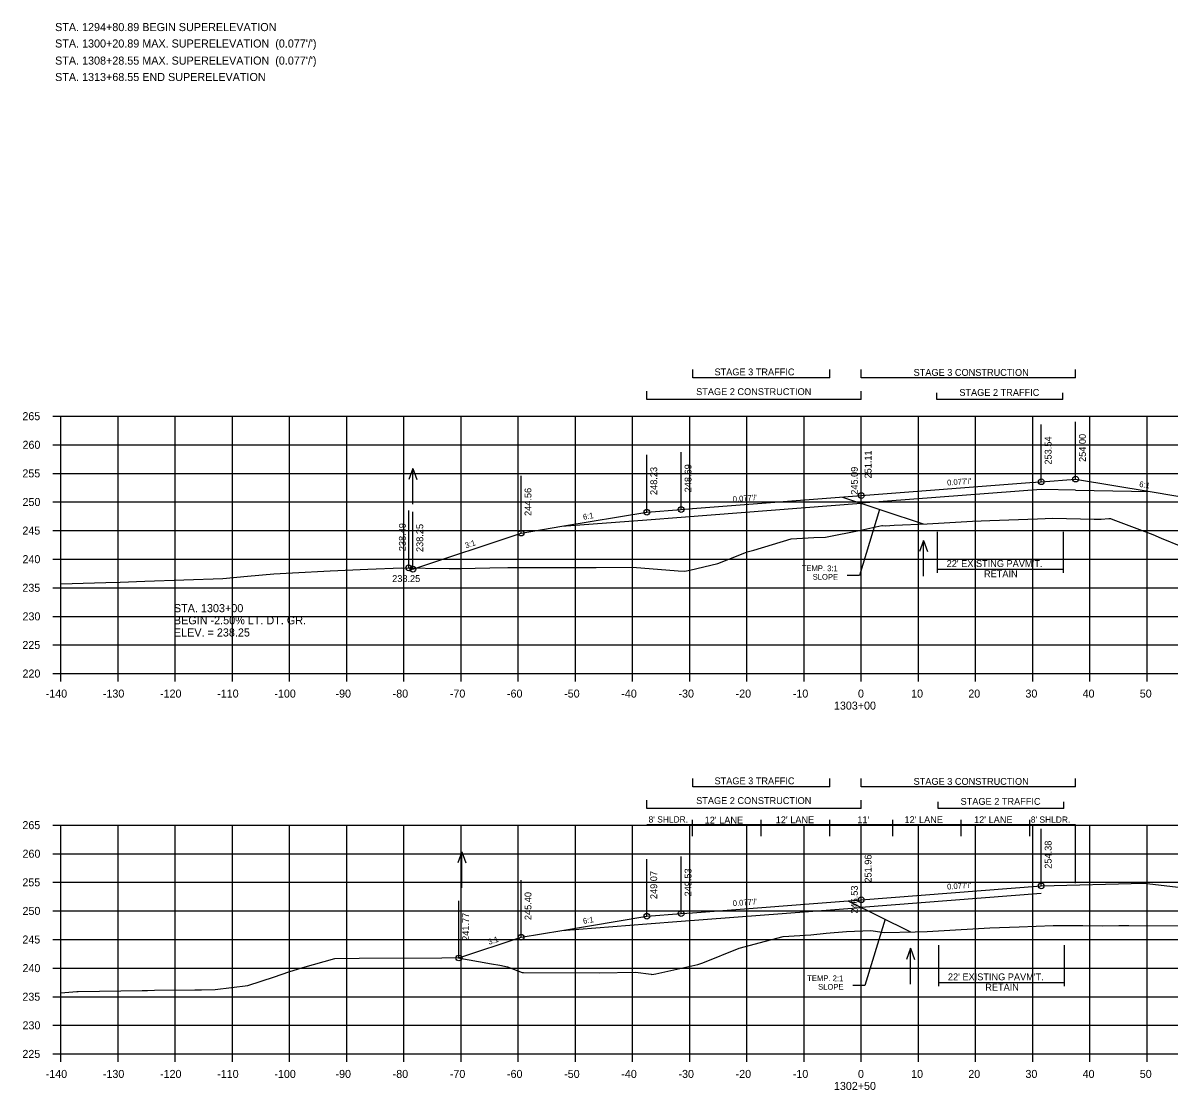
# Model space of a CAD drawing. Extents: x 1342547 to 1344156, y -1532351 to -1517216.
# Drawn here: x 1342556.2 to 1342756.7, y -1519323.9 to -1519137.3 of the extents above; entities that cross this region are included whole.
import ezdxf

# ---------------------------------------------------------------- set-up
doc = ezdxf.new("R2010")
doc.units = 0
for name, color, linetype in [('R_Alt Surface', 7, 'Continuous'), ('R_Axis', 7, 'Continuous'), ('R_Axis Annot', 7, 'Continuous'), ('R_Border Notes', 7, 'Continuous'), ('R_Draft', 7, 'Continuous'), ('R_Drive', 7, 'Continuous'), ('R_Exist Surface', 7, 'Continuous'), ('R_Fin Surface', 7, 'Continuous'), ('R_Grid', 7, 'Continuous'), ('R_No Plot', 7, 'Continuous'), ('R_Water', 7, 'Continuous'), ('R_Water Annot', 7, 'Continuous'), ('R_Xsect Elev', 7, 'Continuous'), ('R_Xsect Slope', 7, 'Continuous')]:
    doc.layers.add(name, color=color, linetype=linetype)

msp = doc.modelspace()

# ---------------------------------------------------------------- linework, layer by layer
at = {"layer": 'R_Alt Surface'}
for p, q in [((1342734.37, -1519218.83), (1342702.87, -1519221.25)), ((1342734.37, -1519289.48), (1342702.87, -1519291.91))]:
    msp.add_line(p, q, dxfattribs=at)
for points in [[(1342740.37, -1519218.95), (1342734.37, -1519218.83)], [(1342740.37, -1519218.95), (1342753.42, -1519219.21)], [(1342665.37, -1519224.14), (1342671.37, -1519223.68), (1342702.87, -1519221.25)], [(1342650.5, -1519225.28), (1342665.37, -1519224.14)], [(1342665.37, -1519294.8), (1342671.37, -1519294.33), (1342702.87, -1519291.91)], [(1342650.5, -1519295.94), (1342665.37, -1519294.8)]]:
    msp.add_lwpolyline(points, dxfattribs=at)
at = {"layer": 'R_Axis'}
for p, q in [((1342561.47, -1519206.03), (1342562.87, -1519206.03)), ((1342562.87, -1519251.03), (1342562.87, -1519206.03)), ((1342561.47, -1519211.03), (1342562.87, -1519211.03)), ((1342561.47, -1519216.03), (1342562.87, -1519216.03)), ((1342561.47, -1519221.03), (1342562.87, -1519221.03)), ((1342561.47, -1519226.03), (1342562.87, -1519226.03)), ((1342561.47, -1519231.03), (1342562.87, -1519231.03)), ((1342561.47, -1519236.03), (1342562.87, -1519236.03)), ((1342561.47, -1519241.03), (1342562.87, -1519241.03)), ((1342561.47, -1519246.03), (1342562.87, -1519246.03)), ((1342561.47, -1519251.03), (1342562.87, -1519251.03)), ((1342562.87, -1519251.03), (1342842.87, -1519251.03)), ((1342562.87, -1519252.43), (1342562.87, -1519251.03)), ((1342572.87, -1519252.43), (1342572.87, -1519251.03)), ((1342582.87, -1519252.43), (1342582.87, -1519251.03)), ((1342592.87, -1519252.43), (1342592.87, -1519251.03)), ((1342602.87, -1519252.43), (1342602.87, -1519251.03)), ((1342612.87, -1519252.43), (1342612.87, -1519251.03)), ((1342622.87, -1519252.43), (1342622.87, -1519251.03)), ((1342632.87, -1519252.43), (1342632.87, -1519251.03)), ((1342642.87, -1519252.43), (1342642.87, -1519251.03)), ((1342652.87, -1519252.43), (1342652.87, -1519251.03)), ((1342662.87, -1519252.43), (1342662.87, -1519251.03)), ((1342672.87, -1519252.43), (1342672.87, -1519251.03)), ((1342682.87, -1519252.43), (1342682.87, -1519251.03)), ((1342692.87, -1519252.43), (1342692.87, -1519251.03)), ((1342702.87, -1519252.43), (1342702.87, -1519251.03)), ((1342712.87, -1519252.43), (1342712.87, -1519251.03)), ((1342722.87, -1519252.43), (1342722.87, -1519251.03)), ((1342732.87, -1519252.43), (1342732.87, -1519251.03)), ((1342742.87, -1519252.43), (1342742.87, -1519251.03)), ((1342752.87, -1519252.43), (1342752.87, -1519251.03)), ((1342561.47, -1519277.53), (1342562.87, -1519277.53)), ((1342562.87, -1519317.53), (1342562.87, -1519277.53)), ((1342561.47, -1519282.53), (1342562.87, -1519282.53)), ((1342561.47, -1519287.53), (1342562.87, -1519287.53)), ((1342561.47, -1519292.53), (1342562.87, -1519292.53)), ((1342561.47, -1519297.53), (1342562.87, -1519297.53)), ((1342561.47, -1519302.53), (1342562.87, -1519302.53)), ((1342561.47, -1519307.53), (1342562.87, -1519307.53)), ((1342561.47, -1519312.53), (1342562.87, -1519312.53)), ((1342561.47, -1519317.53), (1342562.87, -1519317.53)), ((1342562.87, -1519317.53), (1342842.87, -1519317.53)), ((1342562.87, -1519318.93), (1342562.87, -1519317.53)), ((1342572.87, -1519318.93), (1342572.87, -1519317.53)), ((1342582.87, -1519318.93), (1342582.87, -1519317.53)), ((1342592.87, -1519318.93), (1342592.87, -1519317.53)), ((1342602.87, -1519318.93), (1342602.87, -1519317.53)), ((1342612.87, -1519318.93), (1342612.87, -1519317.53)), ((1342622.87, -1519318.93), (1342622.87, -1519317.53)), ((1342632.87, -1519318.93), (1342632.87, -1519317.53)), ((1342642.87, -1519318.93), (1342642.87, -1519317.53)), ((1342652.87, -1519318.93), (1342652.87, -1519317.53)), ((1342662.87, -1519318.93), (1342662.87, -1519317.53)), ((1342672.87, -1519318.93), (1342672.87, -1519317.53)), ((1342682.87, -1519318.93), (1342682.87, -1519317.53)), ((1342692.87, -1519318.93), (1342692.87, -1519317.53)), ((1342702.87, -1519318.93), (1342702.87, -1519317.53)), ((1342712.87, -1519318.93), (1342712.87, -1519317.53)), ((1342722.87, -1519318.93), (1342722.87, -1519317.53)), ((1342732.87, -1519318.93), (1342732.87, -1519317.53)), ((1342742.87, -1519318.93), (1342742.87, -1519317.53)), ((1342752.87, -1519318.93), (1342752.87, -1519317.53))]:
    msp.add_line(p, q, dxfattribs=at)
at = {"layer": 'R_Draft'}
for p, q in [((1342673.38, -1519199.31), (1342673.38, -1519197.88)), ((1342697.38, -1519199.31), (1342697.38, -1519197.88)), ((1342702.87, -1519199.31), (1342702.87, -1519197.88)), ((1342740.38, -1519199.31), (1342740.38, -1519197.88)), ((1342697.38, -1519199.31), (1342673.38, -1519199.31)), ((1342740.38, -1519199.31), (1342702.87, -1519199.31)), ((1342665.37, -1519203.1), (1342665.37, -1519201.67)), ((1342702.87, -1519203.1), (1342702.87, -1519201.67)), ((1342716.12, -1519203.1), (1342716.12, -1519201.96)), ((1342738.12, -1519203.1), (1342738.12, -1519201.96)), ((1342702.87, -1519203.1), (1342665.37, -1519203.1)), ((1342738.12, -1519203.1), (1342716.12, -1519203.1)), ((1342699.62, -1519220.17), (1342713.73, -1519224.87)), ((1342716.18, -1519226.23), (1342716.18, -1519233.43)), ((1342738.18, -1519226.23), (1342738.18, -1519233.43)), ((1342716.18, -1519232.76), (1342738.18, -1519232.76)), ((1342673.38, -1519270.81), (1342673.38, -1519269.38)), ((1342697.38, -1519270.81), (1342697.38, -1519269.38)), ((1342702.87, -1519270.81), (1342702.87, -1519269.38)), ((1342740.38, -1519270.81), (1342740.38, -1519269.38)), ((1342697.38, -1519270.81), (1342673.38, -1519270.81)), ((1342740.38, -1519270.81), (1342702.87, -1519270.81)), ((1342665.37, -1519274.6), (1342665.37, -1519273.17)), ((1342702.87, -1519274.6), (1342665.37, -1519274.6)), ((1342702.87, -1519274.6), (1342702.87, -1519273.17)), ((1342716.34, -1519274.6), (1342716.34, -1519273.46)), ((1342738.34, -1519274.6), (1342716.34, -1519274.6)), ((1342738.34, -1519274.6), (1342738.34, -1519273.46)), ((1342700.55, -1519290.75), (1342711.46, -1519296.21)), ((1342716.4, -1519298.5), (1342716.4, -1519305.7)), ((1342738.4, -1519298.5), (1342738.4, -1519305.7)), ((1342716.4, -1519305.02), (1342738.4, -1519305.02))]:
    msp.add_line(p, q, dxfattribs=at)
at = {"layer": 'R_Drive'}
msp.add_lwpolyline([(1342734.37, -1519288.15), (1342752.36, -1519287.68), (1342824.84, -1519296.16)], dxfattribs=at)
at = {"layer": 'R_Exist Surface'}
for points in [[(1342562.87, -1519235.35), (1342568.75, -1519235.17), (1342570.72, -1519235.13), (1342573.24, -1519235.05), (1342577.52, -1519234.9), (1342591.2, -1519234.38), (1342595.49, -1519233.98), (1342600.1, -1519233.58), (1342603.39, -1519233.43), (1342609.94, -1519233.06), (1342616.55, -1519232.79), (1342622.43, -1519232.52), (1342630.78, -1519232.64), (1342632.79, -1519232.64), (1342637.92, -1519232.53), (1342641.04, -1519232.5), (1342650.65, -1519232.51), (1342652.66, -1519232.5), (1342656.52, -1519232.5), (1342662.87, -1519232.4), (1342670.83, -1519233.07), (1342672.03, -1519233.14), (1342672.88, -1519232.97), (1342677.76, -1519231.81), (1342681.95, -1519230.13), (1342682.93, -1519229.76), (1342684.09, -1519229.43), (1342690.63, -1519227.5), (1342694.6, -1519227.26), (1342696.62, -1519227.19), (1342702.8, -1519225.95), (1342706.46, -1519225.16), (1342706.59, -1519225.17), (1342707.14, -1519225.18), (1342708.64, -1519225.11), (1342714.42, -1519224.84), (1342722.31, -1519224.41), (1342725.38, -1519224.24), (1342733.71, -1519223.96), (1342736.38, -1519223.88), (1342743.61, -1519224.01), (1342744.65, -1519224.03), (1342744.87, -1519224.02), (1342746.17, -1519223.94), (1342746.49, -1519223.92), (1342746.86, -1519224.07), (1342753.86, -1519226.7), (1342755.33, -1519227.35), (1342758.81, -1519228.78)], [(1342562.87, -1519306.86), (1342565.67, -1519306.59), (1342565.85, -1519306.59), (1342577.07, -1519306.45), (1342577.98, -1519306.43), (1342579.23, -1519306.39), (1342586.3, -1519306.3), (1342587.47, -1519306.33), (1342589.82, -1519306.24), (1342595.54, -1519305.57), (1342600.24, -1519304.07), (1342602.74, -1519303.2), (1342605.18, -1519302.4), (1342610.8, -1519300.84), (1342615.04, -1519300.77), (1342629.51, -1519300.71), (1342632.01, -1519300.67), (1342638.16, -1519301.81), (1342639.62, -1519302.03), (1342640.96, -1519302.32), (1342643.56, -1519303.31), (1342643.79, -1519303.32), (1342657.01, -1519303.37), (1342663.35, -1519303.26), (1342666.13, -1519303.58), (1342666.23, -1519303.66), (1342666.96, -1519303.51), (1342674.3, -1519301.92), (1342675.16, -1519301.61), (1342681.5, -1519299.07), (1342686.1, -1519297.79), (1342689.21, -1519297.02), (1342694.05, -1519296.7), (1342696.71, -1519296.41), (1342700.29, -1519296.12), (1342704.53, -1519295.93), (1342704.95, -1519296.02), (1342706.91, -1519296.32), (1342712.32, -1519296.19), (1342714.41, -1519296.12), (1342716.36, -1519296.01), (1342725.39, -1519295.49), (1342730.49, -1519295.31), (1342736.43, -1519295.09), (1342741.62, -1519295.1), (1342745.02, -1519295.14), (1342747.96, -1519295.07), (1342749.7, -1519295.1), (1342778.03, -1519295.14)]]:
    msp.add_lwpolyline(points, dxfattribs=at)
at = {"layer": 'R_Fin Surface'}
for points in [[(1342623.71, -1519232.54), (1342624.44, -1519232.78), (1342643.37, -1519226.47), (1342650.5, -1519225.28), (1342665.37, -1519222.81), (1342671.37, -1519222.34), (1342673.37, -1519222.19), (1342702.87, -1519219.92), (1342732.37, -1519217.65), (1342734.37, -1519217.49), (1342740.37, -1519217.03), (1342753.42, -1519219.21), (1342762.37, -1519220.7), (1342792.18, -1519230.64), (1342797.64, -1519232.46), (1342803.79, -1519234.51), (1342804.52, -1519234.75), (1342808.67, -1519236.13), (1342812.01, -1519235.02)], [(1342632.47, -1519300.76), (1342643.37, -1519297.13), (1342650.5, -1519295.94), (1342665.37, -1519293.46), (1342671.37, -1519293), (1342673.37, -1519292.85), (1342702.87, -1519290.58), (1342734.37, -1519288.15)]]:
    msp.add_lwpolyline(points, dxfattribs=at)
at = {"layer": 'R_Grid'}
for p, q in [((1342562.87, -1519206.03), (1342842.87, -1519206.03)), ((1342562.87, -1519251.03), (1342562.87, -1519206.03)), ((1342572.87, -1519251.03), (1342572.87, -1519206.03)), ((1342582.87, -1519251.03), (1342582.87, -1519206.03)), ((1342592.87, -1519251.03), (1342592.87, -1519206.03)), ((1342602.87, -1519251.03), (1342602.87, -1519206.03)), ((1342612.87, -1519251.03), (1342612.87, -1519206.03)), ((1342622.87, -1519251.03), (1342622.87, -1519206.03)), ((1342632.87, -1519251.03), (1342632.87, -1519206.03)), ((1342642.87, -1519251.03), (1342642.87, -1519206.03)), ((1342652.87, -1519251.03), (1342652.87, -1519206.03)), ((1342662.87, -1519251.03), (1342662.87, -1519206.03)), ((1342672.87, -1519251.03), (1342672.87, -1519206.03)), ((1342682.87, -1519251.03), (1342682.87, -1519206.03)), ((1342692.87, -1519251.03), (1342692.87, -1519206.03)), ((1342702.87, -1519251.03), (1342702.87, -1519206.03)), ((1342712.87, -1519251.03), (1342712.87, -1519206.03)), ((1342722.87, -1519251.03), (1342722.87, -1519206.03)), ((1342732.87, -1519251.03), (1342732.87, -1519206.03)), ((1342742.87, -1519251.03), (1342742.87, -1519206.03)), ((1342752.87, -1519251.03), (1342752.87, -1519206.03)), ((1342562.87, -1519211.03), (1342842.87, -1519211.03)), ((1342562.87, -1519216.03), (1342842.87, -1519216.03)), ((1342562.87, -1519221.03), (1342842.87, -1519221.03)), ((1342562.87, -1519226.03), (1342842.87, -1519226.03)), ((1342562.87, -1519231.03), (1342842.87, -1519231.03)), ((1342562.87, -1519236.03), (1342842.87, -1519236.03)), ((1342562.87, -1519241.03), (1342842.87, -1519241.03)), ((1342562.87, -1519246.03), (1342842.87, -1519246.03)), ((1342562.87, -1519251.03), (1342842.87, -1519251.03)), ((1342562.87, -1519277.53), (1342842.87, -1519277.53)), ((1342562.87, -1519317.53), (1342562.87, -1519277.53)), ((1342572.87, -1519317.53), (1342572.87, -1519277.53)), ((1342582.87, -1519317.53), (1342582.87, -1519277.53)), ((1342592.87, -1519317.53), (1342592.87, -1519277.53)), ((1342602.87, -1519317.53), (1342602.87, -1519277.53)), ((1342612.87, -1519317.53), (1342612.87, -1519277.53)), ((1342622.87, -1519317.53), (1342622.87, -1519277.53)), ((1342632.87, -1519317.53), (1342632.87, -1519277.53)), ((1342642.87, -1519317.53), (1342642.87, -1519277.53)), ((1342652.87, -1519317.53), (1342652.87, -1519277.53)), ((1342662.87, -1519317.53), (1342662.87, -1519277.53)), ((1342672.87, -1519317.53), (1342672.87, -1519277.53)), ((1342682.87, -1519317.53), (1342682.87, -1519277.53)), ((1342692.87, -1519317.53), (1342692.87, -1519277.53)), ((1342702.87, -1519317.53), (1342702.87, -1519277.53)), ((1342712.87, -1519317.53), (1342712.87, -1519277.53)), ((1342722.87, -1519317.53), (1342722.87, -1519277.53)), ((1342732.87, -1519317.53), (1342732.87, -1519277.53)), ((1342742.87, -1519317.53), (1342742.87, -1519277.53)), ((1342752.87, -1519317.53), (1342752.87, -1519277.53)), ((1342562.87, -1519282.53), (1342842.87, -1519282.53)), ((1342562.87, -1519287.53), (1342842.87, -1519287.53)), ((1342562.87, -1519292.53), (1342842.87, -1519292.53)), ((1342562.87, -1519297.53), (1342842.87, -1519297.53)), ((1342562.87, -1519302.53), (1342842.87, -1519302.53)), ((1342562.87, -1519307.53), (1342842.87, -1519307.53)), ((1342562.87, -1519312.53), (1342842.87, -1519312.53)), ((1342562.87, -1519317.53), (1342842.87, -1519317.53))]:
    msp.add_line(p, q, dxfattribs=at)
at = {"layer": 'R_No Plot'}
for centre in [(1342740.37, -1519217.03), (1342734.37, -1519217.49), (1342702.87, -1519219.92), (1342665.37, -1519222.81), (1342671.37, -1519222.34), (1342643.37, -1519226.47), (1342623.71, -1519232.54), (1342624.44, -1519232.78), (1342734.37, -1519288.15), (1342702.87, -1519290.58), (1342671.37, -1519293), (1342665.37, -1519293.46), (1342643.37, -1519297.13), (1342632.47, -1519300.76)]:
    msp.add_circle(centre, 0.5, dxfattribs=at)
at = {"layer": 'R_Water'}
for p, q in [((1342624.4, -1519215.15), (1342623.7, -1519217.07)), ((1342624.4, -1519221.43), (1342624.4, -1519215.15)), ((1342624.4, -1519215.15), (1342625.1, -1519217.07)), ((1342713.75, -1519227.74), (1342713.05, -1519229.66)), ((1342713.75, -1519234.02), (1342713.75, -1519227.74)), ((1342713.75, -1519227.74), (1342714.45, -1519229.66)), ((1342632.99, -1519282.19), (1342632.29, -1519284.11)), ((1342632.99, -1519288.47), (1342632.99, -1519282.19)), ((1342632.99, -1519282.19), (1342633.69, -1519284.11)), ((1342711.48, -1519299.07), (1342710.78, -1519301)), ((1342711.48, -1519305.36), (1342711.48, -1519299.07)), ((1342711.48, -1519299.07), (1342712.18, -1519301))]:
    msp.add_line(p, q, dxfattribs=at)
at = {"layer": 'R_Xsect Elev'}
for p, q in [((1342734.37, -1519217.49), (1342734.37, -1519207.49)), ((1342740.37, -1519217.03), (1342740.37, -1519207.03)), ((1342702.87, -1519219.92), (1342702.87, -1519209.92)), ((1342671.37, -1519222.34), (1342671.37, -1519212.34)), ((1342665.37, -1519222.81), (1342665.37, -1519212.81)), ((1342643.37, -1519226.47), (1342643.37, -1519216.47)), ((1342702.87, -1519225.94), (1342702.87, -1519215.94)), ((1342623.71, -1519232.54), (1342623.71, -1519222.54)), ((1342706.08, -1519222.32), (1342702.56, -1519233.9)), ((1342624.44, -1519232.78), (1342624.44, -1519222.78)), ((1342702.56, -1519233.9), (1342700.42, -1519233.9)), ((1342673.37, -1519279.47), (1342673.37, -1519276.6)), ((1342685.37, -1519279.47), (1342685.37, -1519276.6)), ((1342697.37, -1519279.47), (1342697.37, -1519276.6)), ((1342708.37, -1519279.47), (1342708.37, -1519276.6)), ((1342720.37, -1519279.47), (1342720.37, -1519276.6)), ((1342732.37, -1519279.47), (1342732.37, -1519276.6)), ((1342740.37, -1519277.46), (1342665.37, -1519277.46)), ((1342734.37, -1519288.15), (1342734.37, -1519278.15)), ((1342740.37, -1519287.69), (1342740.37, -1519277.69)), ((1342702.87, -1519290.58), (1342702.87, -1519280.58)), ((1342665.37, -1519293.46), (1342665.37, -1519283.46)), ((1342671.37, -1519293), (1342671.37, -1519283)), ((1342702.87, -1519296), (1342702.87, -1519286)), ((1342643.37, -1519297.13), (1342643.37, -1519287.13)), ((1342632.47, -1519300.76), (1342632.47, -1519290.76)), ((1342707.04, -1519294), (1342703.52, -1519305.58)), ((1342703.52, -1519305.58), (1342701.38, -1519305.58))]:
    msp.add_line(p, q, dxfattribs=at)

# ---------------------------------------------------------------- texts
at = {"layer": 'R_Axis Annot'}
for s, p in [('265', (1342556.12, -1519206.73)), ('260', (1342556.14, -1519211.73)), ('255', (1342556.12, -1519216.73)), ('250', (1342556.14, -1519221.73)), ('245', (1342556.12, -1519226.73)), ('240', (1342556.14, -1519231.73)), ('235', (1342556.12, -1519236.73)), ('230', (1342556.14, -1519241.73)), ('225', (1342556.12, -1519246.73)), ('220', (1342556.14, -1519251.73)), ('-140', (1342560.2, -1519255.23)), ('-130', (1342570.2, -1519255.23)), ('-120', (1342580.2, -1519255.23)), ('-110', (1342590.2, -1519255.23)), ('-100', (1342600.2, -1519255.23)), ('-90', (1342610.9, -1519255.23)), ('-80', (1342620.9, -1519255.23)), ('-70', (1342630.9, -1519255.23)), ('-60', (1342640.9, -1519255.23)), ('-50', (1342650.9, -1519255.23)), ('-40', (1342660.9, -1519255.23)), ('-30', (1342670.9, -1519255.23)), ('-20', (1342680.9, -1519255.23)), ('-10', (1342690.9, -1519255.23)), ('0', (1342702.3, -1519255.23)), ('10', (1342711.6, -1519255.23)), ('20', (1342721.6, -1519255.23)), ('30', (1342731.6, -1519255.23)), ('40', (1342741.6, -1519255.23)), ('50', (1342751.6, -1519255.23)), ('1303+00', (1342698.1, -1519257.33)), ('265', (1342556.12, -1519278.23)), ('260', (1342556.14, -1519283.23)), ('255', (1342556.12, -1519288.23)), ('250', (1342556.14, -1519293.23)), ('245', (1342556.12, -1519298.23)), ('240', (1342556.14, -1519303.23)), ('235', (1342556.12, -1519308.23)), ('230', (1342556.14, -1519313.23)), ('225', (1342556.12, -1519318.23)), ('-140', (1342560.2, -1519321.73)), ('-130', (1342570.2, -1519321.73)), ('-120', (1342580.2, -1519321.73)), ('-110', (1342590.2, -1519321.73)), ('-100', (1342600.2, -1519321.73)), ('-90', (1342610.9, -1519321.73)), ('-80', (1342620.9, -1519321.73)), ('-70', (1342630.9, -1519321.73)), ('-60', (1342640.9, -1519321.73)), ('-50', (1342650.9, -1519321.73)), ('-40', (1342660.9, -1519321.73)), ('-30', (1342670.9, -1519321.73)), ('-20', (1342680.9, -1519321.73)), ('-10', (1342690.9, -1519321.73)), ('0', (1342702.3, -1519321.73)), ('10', (1342711.6, -1519321.73)), ('20', (1342721.6, -1519321.73)), ('30', (1342731.6, -1519321.73)), ('40', (1342741.6, -1519321.73)), ('50', (1342751.6, -1519321.73)), ('1302+50', (1342698.1, -1519323.83))]:
    msp.add_text(s, height=1.4, dxfattribs=at).set_placement(p)
at = {"layer": 'R_Border Notes'}
for s, p in [('STA. 1294+80.89 BEGIN SUPERELEVATION', (1342561.84, -1519138.7)), ("STA. 1300+20.89 MAX. SUPERELEVATION  (0.077'/')", (1342561.84, -1519141.57)), ("STA. 1308+28.55 MAX. SUPERELEVATION  (0.077'/')", (1342561.84, -1519144.56)), ('STA. 1313+68.55 END SUPERELEVATION', (1342561.84, -1519147.43))]:
    msp.add_text(s, height=1.41, dxfattribs=at).set_placement(p)
at = {"layer": 'R_Draft'}
for s, p in [('STAGE 3 TRAFFIC', (1342677.2, -1519198.89)), ('STAGE 3 CONSTRUCTION', (1342712.03, -1519198.98)), ('STAGE 2 CONSTRUCTION', (1342673.99, -1519202.34)), ('STAGE 2 TRAFFIC', (1342720.03, -1519202.48)), ("22' EXISTING PAVM'T.", (1342717.82, -1519232.39)), ('RETAIN', (1342724.35, -1519234.19)), ('STAGE 3 TRAFFIC', (1342677.2, -1519270.39)), ('STAGE 3 CONSTRUCTION', (1342712.03, -1519270.48)), ('STAGE 2 CONSTRUCTION', (1342673.99, -1519273.84)), ('STAGE 2 TRAFFIC', (1342720.25, -1519273.98)), ("22' EXISTING PAVM'T.", (1342718.04, -1519304.66)), ('RETAIN', (1342724.57, -1519306.46))]:
    msp.add_text(s, height=1.2, dxfattribs=at).set_placement(p)
at = {"layer": 'R_Water Annot'}
for s, height, p in [('238.25', 1.2, (1342620.81, -1519235.02)), ('238.25', 1.2, (1342620.81, -1519235.02)), ('STA. 1303+00', 1.4147, (1342582.62, -1519240.3)), ('BEGIN -2.50% LT. DT. GR.', 1.4147, (1342582.62, -1519242.42)), ('ELEV. = 238.25', 1.4147, (1342582.62, -1519244.55))]:
    msp.add_text(s, height=height, dxfattribs=at).set_placement(p)
at = {"layer": 'R_Xsect Elev'}
for s, p in [('253.54', (1342736.17, -1519214.49)), ('254.00', (1342742.17, -1519214.03)), ('251.11', (1342704.67, -1519216.92)), ('248.69', (1342673.17, -1519219.34)), ('248.23', (1342667.17, -1519219.81)), ('245.09', (1342702.27, -1519219.77)), ('244.56', (1342645.17, -1519223.47)), ('238.49', (1342623.19, -1519229.63)), ('238.25', (1342626.24, -1519229.78)), ('254.38', (1342736.17, -1519285.15)), ('251.96', (1342704.67, -1519287.58)), ('249.07', (1342667.17, -1519290.46)), ('249.53', (1342673.17, -1519290)), ('246.53', (1342702.27, -1519293)), ('245.40', (1342645.17, -1519294.13)), ('241.77', (1342634.27, -1519297.76))]:
    msp.add_text(s, height=1.2, rotation=90, dxfattribs=at).set_placement(p)
for s, height, p in [("8' SHLDR.", 1.1, (1342665.67, -1519277.08)), ("12' LANE", 1.2, (1342675.48, -1519277.25)), ("12' LANE", 1.2, (1342687.91, -1519277.2)), ("11'", 1.2, (1342702.18, -1519277.2)), ("12' LANE", 1.2, (1342710.44, -1519277.17)), ("12' LANE", 1.2, (1342722.61, -1519277.18)), ("8' SHLDR.", 1.1, (1342732.54, -1519277.12))]:
    msp.add_text(s, height=height, dxfattribs=at).set_placement(p)
at = {"layer": 'R_Xsect Slope'}
for s, rotation, p in [("0.077'/'", 4.4031, (1342717.93, -1519218.16)), ('6:1', 350.5377, (1342751.45, -1519218.37)), ("0.077'/'", 4.4031, (1342680.43, -1519221.04)), ('6:1', 9.4623, (1342654.28, -1519224.15)), ('3:1', 18.4349, (1342633.74, -1519229.15)), ('TEMP. 3:1', 359.6242, (1342692.45, -1519233.1)), ('SLOPE', 359.6242, (1342694.36, -1519234.61)), ("0.077'/'", 4.4031, (1342717.93, -1519288.81)), ("0.077'/'", 4.4031, (1342680.43, -1519291.7)), ('6:1', 9.4623, (1342654.28, -1519294.8)), ('3:1', 18.4349, (1342637.76, -1519298.47)), ('TEMP. 2:1', 359.6242, (1342693.41, -1519304.78)), ('SLOPE', 359.6242, (1342695.32, -1519306.29))]:
    msp.add_text(s, height=1, rotation=rotation, dxfattribs=at).set_placement(p)

doc.saveas('drawing.dxf')
